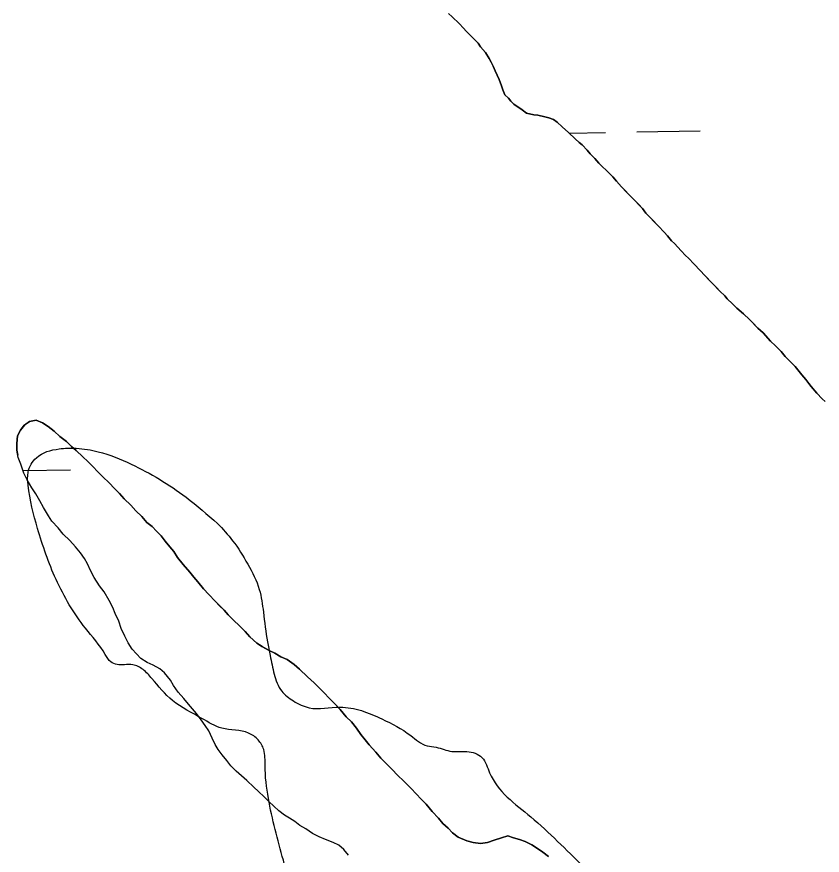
# Model space of a CAD drawing. Extents: x 3855477 to 3893699, y 299188 to 325115.
# Drawn here: x 3889019.4 to 3889427.7, y 305375 to 305799.9 of the extents above; entities that cross this region are included whole.
import ezdxf

# ---------------------------------------------------------------- set-up
doc = ezdxf.new("R2010")
doc.units = 0
for name, color, linetype in [('V-RIVR-EDGE', 7, 'Continuous'), ('V-TOPO-SHOR', 7, 'Continuous'), ('V-WETL-SWMP', 7, 'Continuous')]:
    doc.layers.add(name, color=color, linetype=linetype)

msp = doc.modelspace()

# ---------------------------------------------------------------- linework, layer by layer
at = {"layer": 'V-RIVR-EDGE'}
for points in [[(3889418.77, 305100.43), (3889420.52, 305108.67), (3889419.48, 305112.85), (3889414.63, 305118.78), (3889405.91, 305112.88), (3889402.43, 305112.54), (3889392.68, 305114.65), (3889382.27, 305124.43), (3889379.14, 305127.22), (3889375.66, 305129.67), (3889370.44, 305129.68), (3889362.09, 305128.65), (3889354.08, 305129.72), (3889348.53, 305134.61), (3889342.28, 305141.93), (3889337.08, 305149.95), (3889335.7, 305155.52), (3889334.67, 305161.44), (3889331.19, 305164.24), (3889324.93, 305167.04), (3889310.67, 305170.9), (3889302.68, 305175.1), (3889293.3, 305182.43), (3889284.98, 305198.81), (3889277.02, 305217.28), (3889269.03, 305224.96), (3889248.55, 305246.25), (3889223.18, 305264.41), (3889194.68, 305283.28), (3889179.07, 305305.25), (3889170.77, 305324.06), (3889161.77, 305347.41), (3889154.52, 305372.49), (3889146.94, 305403.84), (3889145.24, 305420.55), (3889144.57, 305428.56), (3889141.79, 305433.44), (3889136.93, 305436.93), (3889123.36, 305439.4), (3889113.28, 305444.3), (3889098.33, 305453.39), (3889087.92, 305464.56), (3889083.4, 305469.09), (3889078.19, 305471.54), (3889074.01, 305471.55), (3889067.05, 305472.96), (3889064.28, 305476.8), (3889054.21, 305490.05), (3889039.31, 305514.8), (3889029.97, 305540.58), (3889025.15, 305562.53), (3889025.17, 305569.14), (3889029.36, 305576.44), (3889040.86, 305580.94), (3889049.57, 305581.26), (3889060.7, 305579.5), (3889077.39, 305573.19), (3889105.2, 305556.41), (3889121.18, 305543.14)], [(3889121.18, 305543.14), (3889128.82, 305534.42), (3889136.45, 305522.57), (3889142.33, 305509.67), (3889144.39, 305498.18), (3889146.44, 305483.21), (3889147.82, 305476.24), (3889149.88, 305466.84), (3889153.69, 305458.13), (3889159.6, 305453.24), (3889167.59, 305449.74), (3889183.26, 305450.05), (3889194.05, 305448.28), (3889204.48, 305444.08), (3889219.08, 305435.69), (3889227.42, 305430.44), (3889231.94, 305429.74), (3889239.95, 305427.63), (3889247.6, 305427.61), (3889255.25, 305424.46), (3889259.06, 305416.79), (3889279.9, 305394.46), (3889306.64, 305369.33), (3889338.24, 305339.32), (3889373.29, 305297.11), (3889405.59, 305265.7), (3889424.33, 305244.42), (3889438.22, 305227.68), (3889444.11, 305218.26), (3889452.78, 305205.01), (3889458.32, 305191.42), (3889461.79, 305185.84), (3889469.79, 305185.13), (3889473.96, 305181.99), (3889482.64, 305172.22), (3889482.98, 305169.43), (3889481.56, 305159.69), (3889482.94, 305153.42), (3889487.1, 305148.54), (3889501.71, 305141.89), (3889512.82, 305132.11), (3889521.85, 305123.73), (3889524.27, 305115.37), (3889523.55, 305107.37), (3889531.81, 305102.28)]]:
    msp.add_spline(points, degree=3, dxfattribs=at)
at = {"layer": 'V-TOPO-SHOR'}
for points in [[(3889427.67, 305606.23), (3889424.87, 305609.1), (3889422.07, 305612.5), (3889420.8, 305614.07), (3889419.28, 305616.15), (3889417.25, 305618.51), (3889413.95, 305622.68), (3889408.85, 305627.66), (3889406.82, 305630.27), (3889404.02, 305633.15), (3889401.47, 305635.51), (3889397.65, 305639.69), (3889395.1, 305642.05), (3889392.3, 305644.93), (3889390.78, 305646.5), (3889387.72, 305649.38), (3889384.4, 305652.27), (3889382.1, 305654.37), (3889379.56, 305656.98), (3889378.29, 305658.55), (3889375.74, 305660.91), (3889374.21, 305662.48), (3889371.92, 305664.83), (3889370.39, 305666.41), (3889368.1, 305668.76), (3889365.81, 305671.38), (3889362.75, 305674.52), (3889359.96, 305677.65), (3889358.43, 305678.97), (3889356.13, 305681.32), (3889352.83, 305684.98), (3889351.29, 305686.29), (3889349.27, 305688.9), (3889347.48, 305690.73), (3889344.69, 305693.87), (3889341.37, 305697.28), (3889338.32, 305700.42), (3889336.54, 305702.76), (3889334.5, 305704.86), (3889331.45, 305708), (3889328.65, 305710.88), (3889325.85, 305713.76), (3889323.31, 305716.63), (3889321.53, 305718.72), (3889318.47, 305721.86), (3889315.92, 305724.22), (3889314.39, 305725.79), (3889312.36, 305728.14), (3889310.07, 305730.5), (3889308.54, 305732.33), (3889306, 305734.95), (3889304.46, 305736.26), (3889302.43, 305738.09), (3889299.11, 305741.24), (3889295.79, 305744.12), (3889293.24, 305746.48), (3889291.45, 305747.8), (3889289.14, 305748.61), (3889287.08, 305749.15), (3889283.48, 305749.98), (3889281.42, 305750.26), (3889277.81, 305751.09), (3889275.51, 305752.67), (3889271.42, 305755.56), (3889269.89, 305757.13), (3889268.62, 305758.7), (3889266.83, 305760.27), (3889265.84, 305762.87), (3889265.09, 305764.95), (3889263.84, 305768.06), (3889261.84, 305772.48), (3889260.84, 305774.82), (3889259.83, 305776.9), (3889258.83, 305778.72), (3889257.06, 305781.84), (3889254.52, 305784.72), (3889253.25, 305786.54), (3889250.45, 305789.42), (3889247.14, 305792.56), (3889245.87, 305794.13), (3889243.57, 305796.49), (3889240.01, 305799.89), (3889238.22, 305801.47)], [(3889247.58, 305382.32), (3889243.16, 305384.21), (3889240.31, 305386.34), (3889237.98, 305388.73), (3889235.4, 305391.12), (3889233.08, 305393.77), (3889229.98, 305397.22), (3889226.9, 305400.92), (3889224.57, 305403.31), (3889221.73, 305406.23), (3889219.41, 305408.62), (3889215.54, 305412.6), (3889212.43, 305415.52), (3889209.6, 305418.44), (3889206.24, 305421.89), (3889203.92, 305424.28), (3889201.34, 305427.19), (3889197.98, 305430.9), (3889195.93, 305433.55), (3889193.87, 305436.2), (3889191.56, 305439.37), (3889188.98, 305442.55), (3889186.4, 305445.2), (3889183.31, 305448.91), (3889180.73, 305451.56), (3889177.63, 305454.74), (3889175.31, 305457.13), (3889172.73, 305459.79), (3889170.15, 305462.44), (3889166.78, 305465.36), (3889162.65, 305469.35), (3889160.06, 305471.74), (3889156.43, 305474.15), (3889153.31, 305475.5), (3889150.19, 305477.37), (3889147.33, 305478.72), (3889143.7, 305480.87), (3889141.1, 305482.47), (3889137.48, 305485.66), (3889135.16, 305488.31), (3889132.06, 305491.5), (3889129.47, 305493.89), (3889126.63, 305496.81), (3889124.57, 305499.19), (3889122.24, 305501.32), (3889119.92, 305503.71), (3889116.83, 305507.15), (3889113.99, 305510.07), (3889111.15, 305513.51), (3889109.09, 305515.9), (3889107.04, 305518.54), (3889103.68, 305522.26), (3889100.85, 305525.96), (3889099.06, 305528.86), (3889097, 305531.25), (3889094.68, 305534.16), (3889092.63, 305536.81), (3889090.3, 305539.19), (3889087.98, 305541.58), (3889085.39, 305543.71), (3889082.81, 305546.63), (3889079.71, 305549.55), (3889077.13, 305552.47), (3889073.77, 305555.65), (3889071.45, 305558.3), (3889069.13, 305560.69), (3889066.03, 305563.87), (3889063.19, 305566.53), (3889060.61, 305569.18), (3889057.77, 305572.1), (3889055.45, 305574.49), (3889052.86, 305576.88), (3889049.5, 305580.07), (3889047.17, 305582.2), (3889044.59, 305584.59), (3889041.22, 305587.25), (3889038.38, 305589.91), (3889035.27, 305592.31), (3889032.42, 305594.18), (3889029.29, 305595.53), (3889025.88, 305594.79), (3889023.24, 305593), (3889021.37, 305590.41), (3889019.76, 305587.55), (3889019.44, 305583.62), (3889019.4, 305580.22), (3889019.88, 305577.78)], [(3889288.84, 305374.42), (3889285.99, 305376.55), (3889283.4, 305378.42), (3889280.54, 305380.29), (3889277.16, 305381.91), (3889274.3, 305382.99), (3889271.17, 305383.82), (3889268.3, 305384.91), (3889265.15, 305383.9), (3889261.46, 305382.65), (3889258.04, 305381.39), (3889254.37, 305380.91), (3889250.71, 305381.48), (3889247.58, 305382.32)]]:
    msp.add_lwpolyline(points, dxfattribs=at)
at = {"layer": 'V-WETL-SWMP'}
for p, q in [((3889240.01, 305799.89), (3889243.57, 305796.49)), ((3889243.57, 305796.49), (3889245.87, 305794.13)), ((3889245.87, 305794.13), (3889247.14, 305792.57)), ((3889247.14, 305792.57), (3889250.45, 305789.42)), ((3889250.45, 305789.42), (3889253.25, 305786.54)), ((3889253.25, 305786.54), (3889254.52, 305784.72)), ((3889254.52, 305784.72), (3889257.06, 305781.84)), ((3889257.06, 305781.84), (3889258.83, 305778.72)), ((3889258.83, 305778.72), (3889259.83, 305776.9)), ((3889259.83, 305776.9), (3889260.84, 305774.82)), ((3889260.84, 305774.82), (3889261.84, 305772.48)), ((3889261.84, 305772.48), (3889263.84, 305768.06)), ((3889263.84, 305768.06), (3889265.09, 305764.95)), ((3889265.09, 305764.95), (3889265.84, 305762.87)), ((3889265.84, 305762.87), (3889266.84, 305760.27)), ((3889266.84, 305760.27), (3889268.62, 305758.7)), ((3889268.62, 305758.7), (3889269.89, 305757.13)), ((3889269.89, 305757.13), (3889271.42, 305755.56)), ((3889271.42, 305755.56), (3889275.51, 305752.67)), ((3889275.51, 305752.67), (3889277.81, 305751.09)), ((3889277.81, 305751.09), (3889281.42, 305750.26)), ((3889281.42, 305750.26), (3889283.48, 305749.98)), ((3889283.48, 305749.98), (3889287.08, 305749.15)), ((3889287.08, 305749.15), (3889289.14, 305748.61)), ((3889289.14, 305748.61), (3889291.45, 305747.8)), ((3889291.45, 305747.8), (3889293.24, 305746.48)), ((3889293.24, 305746.48), (3889295.79, 305744.12)), ((3889295.79, 305744.12), (3889299.11, 305741.24)), ((3889299.11, 305741.24), (3889302.43, 305738.09)), ((3889299.37, 305740.99), (3889317.75, 305741.29)), ((3889333.74, 305741.55), (3889365.74, 305742.07)), ((3889302.43, 305738.09), (3889304.47, 305736.26)), ((3889304.47, 305736.26), (3889306, 305734.95)), ((3889306, 305734.95), (3889308.54, 305732.33)), ((3889308.54, 305732.33), (3889310.07, 305730.5)), ((3889310.07, 305730.5), (3889312.36, 305728.15)), ((3889312.36, 305728.15), (3889314.39, 305725.79)), ((3889314.39, 305725.79), (3889315.92, 305724.22)), ((3889315.92, 305724.22), (3889318.47, 305721.86)), ((3889318.47, 305721.86), (3889321.53, 305718.72)), ((3889321.53, 305718.72), (3889323.31, 305716.63)), ((3889323.31, 305716.63), (3889325.85, 305713.76)), ((3889325.85, 305713.76), (3889336.54, 305702.76)), ((3889336.54, 305702.76), (3889338.32, 305700.42)), ((3889338.32, 305700.42), (3889344.69, 305693.87)), ((3889344.69, 305693.87), (3889347.48, 305690.74)), ((3889347.48, 305690.74), (3889349.27, 305688.9)), ((3889349.27, 305688.9), (3889351.3, 305686.29)), ((3889351.3, 305686.29), (3889352.83, 305684.98)), ((3889352.83, 305684.98), (3889356.13, 305681.32)), ((3889356.13, 305681.32), (3889358.43, 305678.97)), ((3889358.43, 305678.97), (3889359.96, 305677.65)), ((3889359.96, 305677.65), (3889362.75, 305674.52)), ((3889362.75, 305674.52), (3889365.81, 305671.38)), ((3889365.81, 305671.38), (3889368.1, 305668.76)), ((3889368.1, 305668.76), (3889375.74, 305660.91)), ((3889375.74, 305660.91), (3889378.29, 305658.55)), ((3889378.29, 305658.55), (3889379.56, 305656.98)), ((3889379.56, 305656.98), (3889382.1, 305654.37)), ((3889382.1, 305654.37), (3889384.4, 305652.27)), ((3889384.4, 305652.27), (3889387.72, 305649.38)), ((3889387.72, 305649.38), (3889390.78, 305646.5)), ((3889390.78, 305646.5), (3889395.1, 305642.05)), ((3889395.1, 305642.05), (3889397.65, 305639.69)), ((3889397.65, 305639.69), (3889401.47, 305635.51)), ((3889401.47, 305635.51), (3889404.02, 305633.15)), ((3889404.02, 305633.15), (3889406.82, 305630.27)), ((3889406.82, 305630.27), (3889408.85, 305627.66)), ((3889408.85, 305627.66), (3889413.95, 305622.68)), ((3889413.95, 305622.68), (3889417.25, 305618.51)), ((3889417.25, 305618.51), (3889419.28, 305616.15)), ((3889419.28, 305616.15), (3889420.8, 305614.07)), ((3889420.8, 305614.07), (3889422.07, 305612.5)), ((3889422.07, 305612.5), (3889424.87, 305609.11)), ((3889424.87, 305609.11), (3889427.67, 305606.23)), ((3889427.67, 305606.23), (3889429.2, 305604.91)), ((3889023.23, 305593), (3889025.88, 305594.79)), ((3889025.88, 305594.79), (3889029.29, 305595.53)), ((3889029.29, 305595.53), (3889032.41, 305594.18)), ((3889032.41, 305594.18), (3889035.27, 305592.31)), ((3889019.76, 305587.55), (3889021.37, 305590.41)), ((3889021.37, 305590.41), (3889023.23, 305593)), ((3889035.27, 305592.31), (3889038.38, 305589.91)), ((3889038.38, 305589.91), (3889041.22, 305587.25)), ((3889019.44, 305583.62), (3889019.76, 305587.55)), ((3889041.22, 305587.25), (3889044.59, 305584.59)), ((3889019.4, 305580.22), (3889019.44, 305583.62)), ((3889044.59, 305584.59), (3889047.17, 305582.2)), ((3889047.17, 305582.2), (3889049.5, 305580.07)), ((3889020.13, 305576.55), (3889019.4, 305580.22)), ((3889049.5, 305580.07), (3889052.86, 305576.88)), ((3889021.39, 305573.13), (3889020.13, 305576.55)), ((3889022.9, 305568.66), (3889021.39, 305573.13)), ((3889052.86, 305576.88), (3889055.44, 305574.49)), ((3889055.44, 305574.49), (3889057.77, 305572.1)), ((3889022.46, 305569.95), (3889046.58, 305570.34)), ((3889024.69, 305565.23), (3889022.9, 305568.66)), ((3889057.77, 305572.1), (3889060.61, 305569.18)), ((3889060.61, 305569.18), (3889063.19, 305566.53)), ((3889026.99, 305561.27), (3889024.69, 305565.23)), ((3889063.19, 305566.53), (3889066.03, 305563.87)), ((3889029.04, 305558.1), (3889026.99, 305561.27)), ((3889066.03, 305563.87), (3889069.13, 305560.69)), ((3889069.13, 305560.69), (3889071.45, 305558.3)), ((3889031.09, 305554.67), (3889029.04, 305558.1)), ((3889071.45, 305558.3), (3889073.77, 305555.65)), ((3889032.87, 305551.24), (3889031.09, 305554.67)), ((3889073.77, 305555.65), (3889077.13, 305552.46)), ((3889077.13, 305552.46), (3889079.71, 305549.55)), ((3889035.43, 305547.02), (3889032.87, 305551.24)), ((3889079.71, 305549.55), (3889082.81, 305546.63)), ((3889037.23, 305544.37), (3889035.43, 305547.02)), ((3889040.32, 305540.93), (3889037.23, 305544.37)), ((3889082.81, 305546.63), (3889085.39, 305543.71)), ((3889085.39, 305543.71), (3889087.98, 305541.58)), ((3889042.9, 305537.75), (3889040.32, 305540.93)), ((3889087.98, 305541.58), (3889090.3, 305539.19)), ((3889090.3, 305539.19), (3889092.63, 305536.81)), ((3889046.26, 305534.56), (3889042.9, 305537.75)), ((3889092.63, 305536.81), (3889094.68, 305534.16)), ((3889049.09, 305531.38), (3889046.26, 305534.56)), ((3889051.67, 305528.21), (3889049.09, 305531.38)), ((3889094.68, 305534.16), (3889097, 305531.25)), ((3889097, 305531.25), (3889099.06, 305528.86)), ((3889053.72, 305525.3), (3889051.67, 305528.21)), ((3889099.06, 305528.86), (3889100.85, 305525.96)), ((3889055.26, 305522.66), (3889053.72, 305525.3)), ((3889056.78, 305519.23), (3889055.26, 305522.66)), ((3889100.85, 305525.96), (3889103.68, 305522.26)), ((3889103.68, 305522.26), (3889107.04, 305518.54)), ((3889058.57, 305515.81), (3889056.78, 305519.23)), ((3889107.04, 305518.54), (3889109.09, 305515.9)), ((3889061.39, 305511.58), (3889058.57, 305515.81)), ((3889109.09, 305515.9), (3889111.16, 305513.51)), ((3889111.16, 305513.51), (3889113.99, 305510.07)), ((3889063.7, 305508.41), (3889061.39, 305511.58)), ((3889113.99, 305510.07), (3889116.83, 305507.15)), ((3889066.26, 305504.18), (3889063.7, 305508.41)), ((3889116.83, 305507.15), (3889119.92, 305503.71)), ((3889068.04, 305500.49), (3889066.26, 305504.18)), ((3889119.92, 305503.71), (3889122.25, 305501.32)), ((3889122.25, 305501.32), (3889124.57, 305499.19)), ((3889069.31, 305497.59), (3889068.04, 305500.49)), ((3889071.09, 305493.64), (3889069.31, 305497.59)), ((3889124.57, 305499.19), (3889126.63, 305496.81)), ((3889126.63, 305496.81), (3889129.47, 305493.89)), ((3889072.35, 305489.96), (3889071.09, 305493.64)), ((3889129.47, 305493.89), (3889132.06, 305491.5)), ((3889074.13, 305486.01), (3889072.35, 305489.96)), ((3889132.06, 305491.5), (3889135.16, 305488.31)), ((3889135.16, 305488.31), (3889137.48, 305485.66)), ((3889075.91, 305482.58), (3889074.13, 305486.01)), ((3889137.48, 305485.66), (3889141.1, 305482.47)), ((3889077.96, 305479.41), (3889075.91, 305482.58)), ((3889080.02, 305477.03), (3889077.96, 305479.41)), ((3889141.1, 305482.47), (3889143.69, 305480.87)), ((3889143.69, 305480.87), (3889147.33, 305478.72)), ((3889082.35, 305474.64), (3889080.02, 305477.03)), ((3889147.33, 305478.72), (3889150.19, 305477.37)), ((3889150.19, 305477.37), (3889153.31, 305475.5)), ((3889153.31, 305475.5), (3889156.43, 305474.15)), ((3889085.46, 305472.76), (3889082.35, 305474.64)), ((3889088.59, 305471.41), (3889085.46, 305472.76)), ((3889091.96, 305469.53), (3889088.59, 305471.41)), ((3889156.43, 305474.15), (3889160.06, 305471.74)), ((3889160.06, 305471.74), (3889162.65, 305469.35)), ((3889094.29, 305467.41), (3889091.96, 305469.53)), ((3889097.38, 305463.7), (3889094.29, 305467.41)), ((3889162.65, 305469.35), (3889166.78, 305465.36)), ((3889098.92, 305461.06), (3889097.38, 305463.7)), ((3889166.78, 305465.36), (3889170.14, 305462.44)), ((3889170.14, 305462.44), (3889172.73, 305459.79)), ((3889101.23, 305457.62), (3889098.92, 305461.06)), ((3889172.73, 305459.79), (3889175.31, 305457.13)), ((3889104.06, 305454.45), (3889101.23, 305457.62)), ((3889106.38, 305451.53), (3889104.06, 305454.45)), ((3889175.31, 305457.13), (3889177.63, 305454.74)), ((3889177.63, 305454.74), (3889180.73, 305451.56)), ((3889108.44, 305449.15), (3889106.38, 305451.53)), ((3889180.73, 305451.56), (3889183.31, 305448.91)), ((3889110.5, 305446.76), (3889108.44, 305449.15)), ((3889112.81, 305443.59), (3889110.5, 305446.76)), ((3889183.31, 305448.91), (3889186.4, 305445.2)), ((3889114.87, 305440.68), (3889112.81, 305443.59)), ((3889186.4, 305445.2), (3889188.98, 305442.55)), ((3889188.98, 305442.55), (3889191.56, 305439.37)), ((3889116.67, 305438.04), (3889114.87, 305440.68)), ((3889118.45, 305434.35), (3889116.67, 305438.04)), ((3889191.56, 305439.37), (3889193.87, 305436.2)), ((3889119.97, 305431.19), (3889118.45, 305434.35)), ((3889193.87, 305436.2), (3889195.93, 305433.55)), ((3889195.93, 305433.55), (3889197.98, 305430.9)), ((3889121.51, 305428.55), (3889119.97, 305431.19)), ((3889123.57, 305425.9), (3889121.51, 305428.55)), ((3889197.98, 305430.9), (3889201.34, 305427.19)), ((3889125.88, 305422.99), (3889123.57, 305425.9)), ((3889201.34, 305427.19), (3889203.92, 305424.28)), ((3889203.92, 305424.28), (3889206.24, 305421.89)), ((3889127.94, 305420.35), (3889125.88, 305422.99)), ((3889130.52, 305417.69), (3889127.94, 305420.35)), ((3889206.24, 305421.89), (3889209.6, 305418.44)), ((3889133.37, 305415.3), (3889130.52, 305417.69)), ((3889209.6, 305418.44), (3889212.44, 305415.52)), ((3889135.95, 305412.91), (3889133.37, 305415.3)), ((3889139.57, 305409.45), (3889135.95, 305412.91)), ((3889212.44, 305415.52), (3889215.54, 305412.6)), ((3889215.54, 305412.6), (3889219.41, 305408.62)), ((3889141.9, 305407.33), (3889139.57, 305409.45)), ((3889144.74, 305404.67), (3889141.9, 305407.33)), ((3889219.41, 305408.62), (3889221.73, 305406.23)), ((3889147.32, 305402.02), (3889144.74, 305404.67)), ((3889221.73, 305406.23), (3889224.57, 305403.31)), ((3889224.57, 305403.31), (3889226.9, 305400.92)), ((3889149.65, 305399.89), (3889147.32, 305402.02)), ((3889152.24, 305397.5), (3889149.65, 305399.89)), ((3889226.9, 305400.92), (3889229.99, 305397.22)), ((3889155.09, 305395.36), (3889152.24, 305397.5)), ((3889157.68, 305393.76), (3889155.09, 305395.36)), ((3889229.99, 305397.22), (3889233.08, 305393.77)), ((3889160.28, 305392.15), (3889157.68, 305393.76)), ((3889162.87, 305390.02), (3889160.28, 305392.15)), ((3889233.08, 305393.77), (3889235.4, 305391.12)), ((3889235.4, 305391.12), (3889237.98, 305388.73)), ((3889165.99, 305388.41), (3889162.87, 305390.02)), ((3889169.36, 305386.01), (3889165.99, 305388.41)), ((3889172.74, 305384.39), (3889169.36, 305386.01)), ((3889237.98, 305388.73), (3889240.31, 305386.34)), ((3889240.31, 305386.34), (3889243.16, 305384.21)), ((3889175.86, 305383.04), (3889172.74, 305384.39)), ((3889179.77, 305381.41), (3889175.86, 305383.04)), ((3889243.16, 305384.21), (3889247.58, 305382.31)), ((3889247.58, 305382.31), (3889250.71, 305381.48)), ((3889258.04, 305381.39), (3889261.46, 305382.65)), ((3889261.46, 305382.65), (3889265.15, 305383.91)), ((3889265.15, 305383.91), (3889268.3, 305384.91)), ((3889268.3, 305384.91), (3889271.17, 305383.82)), ((3889271.17, 305383.82), (3889274.3, 305382.99)), ((3889274.3, 305382.99), (3889277.16, 305381.91)), ((3889277.16, 305381.91), (3889280.54, 305380.29)), ((3889182.63, 305380.06), (3889179.77, 305381.41)), ((3889185.22, 305377.93), (3889182.63, 305380.06)), ((3889187.53, 305375.02), (3889185.22, 305377.93)), ((3889250.71, 305381.48), (3889254.37, 305380.91)), ((3889254.37, 305380.91), (3889258.04, 305381.39)), ((3889280.54, 305380.29), (3889283.4, 305378.42)), ((3889283.4, 305378.42), (3889285.99, 305376.55)), ((3889285.99, 305376.55), (3889288.84, 305374.42))]:
    msp.add_line(p, q, dxfattribs=at)

doc.saveas('drawing.dxf')
